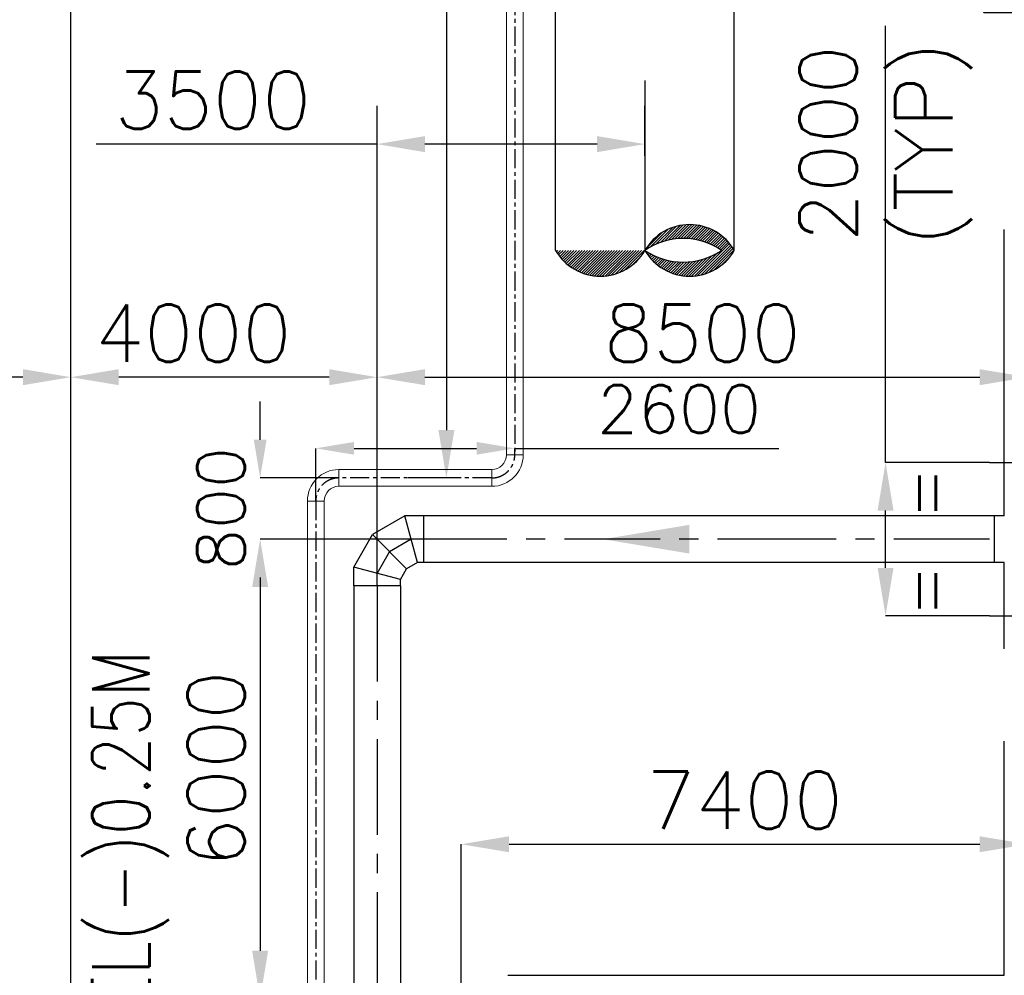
# Model space of a CAD drawing. Header units: inches. Extents: x -341304 to 31571016, y -692717 to 2132253.
# Tile 262 of 279: x 830041 to 842904, y -271579 to -259099. Entities that reach past the tile are written whole.
import ezdxf
from ezdxf.enums import TextEntityAlignment as Align

# ---------------------------------------------------------------- set-up
doc = ezdxf.new("R2010")
doc.units = ezdxf.units.IN
doc.header["$MEASUREMENT"] = 0
doc.linetypes.add('CENTER', pattern=[2, 1.25, -0.25, 0.25, -0.25])
for name, color, linetype in [('0-ACW PIPE', 6, 'Continuous'), ('0-CL', 8, 'CENTER'), ('0-CW GAS CHLORINATION', 30, 'Continuous'), ('acw', 6, 'Continuous'), ('CWPIPE', 3, 'CENTER'), ('ROAD-LEV', 21, 'Continuous'), ('text', 3, 'Continuous')]:
    doc.layers.add(name, color=color, linetype=linetype)
doc.styles.add('ROMANS', font='romans')
doc.dimstyles.new('User600', dxfattribs={"dimscale": 500, "dimtxt": 1.5, "dimasz": 1.25, "dimexe": 1, "dimexo": 1, "dimgap": 0.4, "dimtad": 1, "dimdec": 0, "dimzin": 0, "dimdsep": 46, "dimtxsty": 'ROMANS', "dimcen": 1, "dimclrd": 8, "dimclre": 8, "dimclrt": 3, "dimadec": 0, "dimazin": 0, "dimtfac": 1, "dimtdec": 0, "dimtix": 1, "dimtofl": 0, "dimtmove": 0, "dimatfit": 3, "dimfxl": 1, "dimtolj": 1, "dimtzin": 0, "dimarcsym": 0})

# ---------------------------------------------------------------- blocks, each defined once
blk = doc.blocks.new('*D284')
at = {"color": 8, "lineweight": -2, "transparency": 16777216}
for p, q in [((830709, -265508), (830709, -263768)), ((834084, -263768), (831334, -263768)), ((834709, -266493), (834709, -263768))]:
    blk.add_line(p, q, dxfattribs=at)
at = {"color": 8, "transparency": 16777216}
for points in [[(831334, -263663), (831334, -263872), (830709, -263768)], [(834084, -263663), (834084, -263872), (834709, -263768)]]:
    blk.add_solid(points, dxfattribs=at)
at = {"layer": 'Defpoints', "color": 0, "transparency": 16777216}
for p in [(830709, -263768), (830709, -265508), (834709, -266493)]:
    blk.add_point(p, dxfattribs=at)
at = {"color": 3, "transparency": 16777216, "insert": (832308, -263193), "char_height": 750, "attachment_point": 5, "style": 'ROMANS'}
blk.add_mtext('\\A1;4000', dxfattribs=at)
blk = doc.blocks.new('*D300')
at = {"color": 8, "lineweight": -2, "transparency": 16777216}
for p, q in [((834709, -266494), (834709, -263768)), ((835334, -263768), (842584, -263768)), ((843209, -266494), (843209, -263768))]:
    blk.add_line(p, q, dxfattribs=at)
at = {"color": 8, "transparency": 16777216}
for points in [[(835334, -263663), (835334, -263872), (834709, -263768)], [(842584, -263663), (842584, -263872), (843209, -263768)]]:
    blk.add_solid(points, dxfattribs=at)
at = {"layer": 'Defpoints', "color": 0, "transparency": 16777216}
for p in [(843209, -263768), (834709, -266494), (843209, -266494)]:
    blk.add_point(p, dxfattribs=at)
at = {"color": 3, "transparency": 16777216, "insert": (838959, -263193), "char_height": 750, "attachment_point": 5, "style": 'ROMANS'}
blk.add_mtext('\\A1;8500', dxfattribs=at)
blk = doc.blocks.new('*D151')
at = {"color": 8, "lineweight": -2, "transparency": 16777216}
for p, q in [((835319, -265884), (833182, -265884)), ((833182, -266509), (833182, -271259)), ((836419, -271884), (833182, -271884))]:
    blk.add_line(p, q, dxfattribs=at)
at = {"color": 8, "transparency": 16777216}
for points in [[(833078, -266509), (833287, -266509), (833182, -265884)], [(833078, -271259), (833287, -271259), (833182, -271884)]]:
    blk.add_solid(points, dxfattribs=at)
at = {"layer": 'Defpoints', "color": 0, "transparency": 16777216}
for p in [(835319, -265884), (833182, -271884), (836419, -271884, 0)]:
    blk.add_point(p, dxfattribs=at)
at = {"color": 3, "transparency": 16777216, "insert": (832607, -268884), "char_height": 750, "attachment_point": 5, "rotation": 90, "style": 'ROMANS'}
blk.add_mtext('\\A1;6000', dxfattribs=at)
blk = doc.blocks.new('*D307')
at = {"color": 8, "lineweight": -2, "transparency": 16777216}
for p, q in [((843209, -261772), (843209, -259197)), ((843834, -259197), (845084, -259197)), ((845709, -259371), (845709, -259197))]:
    blk.add_line(p, q, dxfattribs=at)
at = {"color": 8, "transparency": 16777216}
for points in [[(843834, -259093), (843834, -259301), (843209, -259197)], [(845084, -259093), (845084, -259301), (845709, -259197)]]:
    blk.add_solid(points, dxfattribs=at)
at = {"layer": 'Defpoints', "color": 0, "transparency": 16777216}
for p in [(845709, -259197), (845709, -259371), (843209, -261772)]:
    blk.add_point(p, dxfattribs=at)
at = {"color": 3, "transparency": 16777216, "insert": (843834, -258622), "char_height": 750, "attachment_point": 5, "style": 'ROMANS'}
blk.add_mtext('\\A1;2500', dxfattribs=at)
blk = doc.blocks.new('*D158')
at = {"color": 8, "lineweight": -2, "transparency": 16777216}
for p, q in [((841353, -264884), (841353, -259179)), ((842709, -264884), (841353, -264884)), ((841353, -266259), (841353, -265509)), ((842709, -266884), (841353, -266884))]:
    blk.add_line(p, q, dxfattribs=at)
at = {"color": 8, "transparency": 16777216}
for points in [[(841249, -265509), (841457, -265509), (841353, -264884)], [(841249, -266259), (841457, -266259), (841353, -266884)]]:
    blk.add_solid(points, dxfattribs=at)
at = {"layer": 'Defpoints', "color": 0, "transparency": 16777216}
for p in [(842709, -264884), (841353, -266884), (842709, -266884)]:
    blk.add_point(p, dxfattribs=at)
at = {"color": 3, "transparency": 16777216, "insert": (841353, -260719), "char_height": 750, "attachment_point": 5, "rotation": 90, "style": 'ROMANS'}
blk.add_mtext('\\A1;2000\\P(TYP)', dxfattribs=at)
blk = doc.blocks.new('*D159')
at = {"color": 8, "lineweight": -2, "transparency": 16777216}
for p, q in [((815709, -265216), (815709, -263768)), ((830084, -263768), (816334, -263768)), ((830709, -264638), (830709, -263768))]:
    blk.add_line(p, q, dxfattribs=at)
at = {"color": 8, "transparency": 16777216}
for points in [[(816334, -263663), (816334, -263872), (815709, -263768)], [(830084, -263663), (830084, -263872), (830709, -263768)]]:
    blk.add_solid(points, dxfattribs=at)
at = {"layer": 'Defpoints', "color": 0, "transparency": 16777216}
for p in [(815709, -263768), (830709, -264638), (815709, -265216)]:
    blk.add_point(p, dxfattribs=at)
at = {"color": 3, "transparency": 16777216, "insert": (823209, -263193), "char_height": 750, "attachment_point": 5, "style": 'ROMANS'}
blk.add_mtext('\\A1;15000', dxfattribs=at)
blk = doc.blocks.new('*D308')
at = {"color": 8, "lineweight": -2, "transparency": 16777216}
for p, q in [((835809, -272494), (835809, -269867)), ((836434, -269867), (842584, -269867)), ((843209, -270452), (843209, -269867))]:
    blk.add_line(p, q, dxfattribs=at)
at = {"color": 8, "transparency": 16777216}
for points in [[(836434, -269763), (836434, -269971), (835809, -269867)], [(842584, -269763), (842584, -269971), (843209, -269867)]]:
    blk.add_solid(points, dxfattribs=at)
at = {"layer": 'Defpoints', "color": 0, "transparency": 16777216}
for p in [(843209, -269867), (843209, -270452, 0), (835809, -272494, 0)]:
    blk.add_point(p, dxfattribs=at)
at = {"color": 3, "transparency": 16777216, "insert": (839509, -269292), "char_height": 750, "attachment_point": 5, "style": 'ROMANS'}
blk.add_mtext('\\A1;7400', dxfattribs=at)
blk = doc.blocks.new('*D380')
at = {"color": 8, "lineweight": -2, "transparency": 16777216}
for p, q in [((833909, -265385), (833909, -264697)), ((834409, -264697), (836009, -264697)), ((836509, -264782), (836509, -264697)), ((836509, -264697), (839957, -264697))]:
    blk.add_line(p, q, dxfattribs=at)
at = {"color": 8, "transparency": 16777216}
for points in [[(834409, -264613), (834409, -264780), (833909, -264697)], [(836009, -264613), (836009, -264780), (836509, -264697)]]:
    blk.add_solid(points, dxfattribs=at)
at = {"layer": 'Defpoints', "color": 0, "transparency": 16777216}
for p in [(836509, -264697), (836509, -264782, 0), (833909, -265385, 0)]:
    blk.add_point(p, dxfattribs=at)
at = {"color": 3, "transparency": 16777216, "insert": (838656, -264184), "char_height": 625, "attachment_point": 5, "style": 'ROMANS'}
blk.add_mtext('\\A1;2600', dxfattribs=at)
blk = doc.blocks.new('*D381')
at = {"color": 8, "lineweight": -2, "transparency": 16777216}
for p, q in [((836314, -246084), (835115, -246084)), ((835615, -246709), (835615, -264459)), ((835644, -265084), (835115, -265084))]:
    blk.add_line(p, q, dxfattribs=at)
at = {"color": 8, "transparency": 16777216}
for points in [[(835511, -246709), (835720, -246709), (835615, -246084)], [(835511, -264459), (835720, -264459), (835615, -265084)]]:
    blk.add_solid(points, dxfattribs=at)
at = {"layer": 'Defpoints', "color": 0, "transparency": 16777216}
for p in [(836814, -246084), (835615, -265084), (836144, -265084, 0)]:
    blk.add_point(p, dxfattribs=at)
at = {"color": 3, "transparency": 16777216, "insert": (835040, -255584), "char_height": 750, "attachment_point": 5, "rotation": 90, "style": 'ROMANS'}
blk.add_mtext('\\A1;19000', dxfattribs=at)
blk = doc.blocks.new('*D382')
at = {"color": 8, "lineweight": -2, "transparency": 16777216}
for p, q in [((833182, -264584), (833182, -264084)), ((834211, -265084), (833182, -265084)), ((834251, -265884), (833182, -265884)), ((833182, -266384), (833182, -266884))]:
    blk.add_line(p, q, dxfattribs=at)
at = {"color": 8, "transparency": 16777216}
for points in [[(833099, -264584), (833266, -264584), (833182, -265084)], [(833099, -266384), (833266, -266384), (833182, -265884)]]:
    blk.add_solid(points, dxfattribs=at)
at = {"layer": 'Defpoints', "color": 0, "transparency": 16777216}
for p in [(834211, -265084, 0), (833182, -265884), (834251, -265884)]:
    blk.add_point(p, dxfattribs=at)
at = {"color": 3, "transparency": 16777216, "insert": (832670, -265484), "char_height": 625, "attachment_point": 5, "rotation": 90, "style": 'ROMANS'}
blk.add_mtext('\\A1;800', dxfattribs=at)
blk = doc.blocks.new('*D385')
at = {"color": 8, "lineweight": -2, "transparency": 16777216}
for p, q in [((834709, -265994), (834709, -260224)), ((838209, -260875), (838209, -260224)), ((834709, -260724), (831042, -260724)), ((837584, -260724), (835334, -260724))]:
    blk.add_line(p, q, dxfattribs=at)
at = {"color": 8, "transparency": 16777216}
for points in [[(835334, -260620), (835334, -260829), (834709, -260724)], [(837584, -260620), (837584, -260829), (838209, -260724)]]:
    blk.add_solid(points, dxfattribs=at)
at = {"layer": 'Defpoints', "color": 0, "transparency": 16777216}
for p in [(838209, -260724), (838209, -261375), (834709, -266494)]:
    blk.add_point(p, dxfattribs=at)
at = {"color": 3, "transparency": 16777216, "insert": (832563, -260149), "char_height": 750, "attachment_point": 5, "style": 'ROMANS'}
blk.add_mtext('\\A1;3500', dxfattribs=at)

msp = doc.modelspace()

# ---------------------------------------------------------------- hatches: boundary and pattern name
at = {"layer": 'CWPIPE', "linetype": 'Continuous'}
h = msp.add_hatch(dxfattribs=at)
h.set_pattern_fill('ANSI31', color=1, scale=200)
h.set_pattern_definition([(45, (2689203.895, -199311.802), (-17.67766953, 17.67766953), [])])
edge = h.paths.add_edge_path()
edge.add_arc((837625.6, -261776), 673.7, 209.94114, 330.05886)
edge.add_arc((838793.1, -261776), 673.7, 209.94114, 330.05886)
edge.add_arc((838793.1, -262448.5), 673.7, 29.94114, 150.05886)
edge.add_arc((838709.7, -261372.6), 893, 235.92214, 304.07786)
edge.add_arc((838709.7, -262829.9), 874.9, 55.11637, 124.88363)

# ---------------------------------------------------------------- linework, layer by layer
at = {"layer": '0-ACW PIPE', "lineweight": -3}
msp.add_solid([(838788.3, -266071), (838788.3, -265696), (837663.3, -265883.5)], dxfattribs=at)
at = {"layer": '0-CL', "lineweight": -3, "ltscale": 200}
for p, q in [((836509.4, -246388.5, 0), (836509.4, -264782.2, 0)), ((836208, -265083.5, 0), (834210.7, -265083.5, 0)), ((833909.4, -265384.9, 0), (833909.4, -279674.5, 0))]:
    msp.add_line(p, q, dxfattribs=at)
at = {"layer": '0-CL', "lineweight": -3, "ltscale": 2000}
for p, q in [((838209.4, -259891.8), (838209.4, -262112.3)), ((835319.4, -265883.5), (834709.4, -265883.5)), ((834709.4, -266493.5), (834709.4, -265883.5)), ((835155.9, -265883.5), (834872.8, -266047)), ((834709.4, -266330.1), (834872.8, -266047))]:
    msp.add_line(p, q, dxfattribs=at)
at = {"layer": '0-CL', "lineweight": -3, "ltscale": 1000}
for p, q in [((842709.4, -264883.5), (853709.4, -264883.5)), ((840407.2, -265883.5), (834919.4, -265883.5)), ((842709.4, -265883.5), (839768.6, -265883.5)), ((834709.4, -266493.5), (834709.4, -278073.5)), ((842709.4, -266883.5), (853709.4, -266883.5))]:
    msp.add_line(p, q, dxfattribs=at)
at = {"layer": '0-CL', "lineweight": -3, "ltscale": 200}
for centre, start, end in [((836208, -264782.2, 0), 270, 0), ((834210.7, -265384.9, 0), 90, 180)]:
    msp.add_arc(centre, 301.3, start, end, dxfattribs=at)
at = {"layer": '0-CW GAS CHLORINATION', "linetype": 'Continuous', "lineweight": 9, "ltscale": 2500}
for p, q in [((836399.8, -246388.5, 0), (836399.8, -264782.2, 0)), ((836618.9, -246388.5, 0), (836618.9, -264782.2, 0)), ((836399.8, -264782.2, 0), (836618.9, -264782.2, 0)), ((836208, -264974, 0), (834210.7, -264974, 0)), ((834210.7, -265193.1, 0), (834210.7, -264974, 0)), ((836208, -264974, 0), (836208, -265193.1, 0)), ((836208, -265193.1, 0), (834210.7, -265193.1, 0)), ((833799.8, -265384.9, 0), (833799.8, -277180.2, 0)), ((834018.9, -265384.9, 0), (833799.8, -265384.9, 0)), ((834018.9, -265384.9, 0), (834018.9, -276865.1, 0))]:
    msp.add_line(p, q, dxfattribs=at)
for centre, radius, start, end in [((836208, -264782.2, 0), 410.9, 270, 0), ((836208, -264782.2, 0), 191.8, 270, 0), ((834210.7, -265384.9, 0), 410.9, 90, 180), ((834210.7, -265384.9, 0), 191.8, 90, 180)]:
    msp.add_arc(centre, radius, start, end, dxfattribs=at)
at = {"layer": 'acw', "color": 6, "linetype": 'Continuous', "ltscale": 100}
for p, q in [((842904.4, -265578.5), (842904.4, -261838.9)), ((835074.2, -265578.5), (834649.5, -265823.7)), ((835319.4, -265578.5), (835074.2, -265578.5)), ((835237.6, -266188.5), (835074.2, -265578.5)), ((842904.4, -265578.5), (835319.4, -265578.5)), ((835319.4, -266188.5), (835319.4, -265578.5)), ((842777.4, -266188.5, 0), (842777.4, -265578.5, 0)), ((834404.4, -266248.3), (834649.5, -265823.7)), ((835096.1, -266270.2), (834649.5, -265823.7)), ((834404.4, -266493.5), (834404.4, -266248.3)), ((835014.4, -266411.8), (834404.4, -266248.3)), ((835014.4, -266411.8), (835096.1, -266270.2)), ((835237.6, -266188.5), (835096.1, -266270.2)), ((835319.4, -266188.5), (835237.6, -266188.5)), ((842904.4, -266188.5), (835319.4, -266188.5)), ((842904.4, -267314.9), (842904.4, -266188.5)), ((834404.4, -266492.9), (834404.4, -276957.8)), ((835014.4, -266493.5), (834404.4, -266493.5)), ((835014.4, -266493.5), (835014.4, -266411.8)), ((835014.4, -266492.9), (835014.4, -277104.4)), ((842904.4, -271578.5), (842904.4, -268522)), ((836419.4, -271578.5, 0), (842904.4, -271578.5, 0))]:
    msp.add_line(p, q, dxfattribs=at)
at = {"layer": 'CWPIPE', "color": 1, "linetype": 'Continuous'}
for p, q in [((837041.9, -262112.3), (837041.9, -246193.1)), ((839376.9, -262112.3), (839376.9, -246193.1))]:
    msp.add_line(p, q, dxfattribs=at)
msp.add_lwpolyline([(837041.9, -262112.3, 0.5780353), (838209.4, -262112.3, 0.5780353), (839376.9, -262112.3, 0.5780353), (838209.4, -262112.3, 0.3064738), (839210.1, -262112.3, 0.3141826), (838209.4, -262112.3, 0.3141826)], format="xyb", dxfattribs=at)
at = {"layer": 'ROAD-LEV'}
msp.add_line((830709.4, -274805.7), (830709.4, -228025.6), dxfattribs=at)

# ---------------------------------------------------------------- texts
at = {"layer": 'text', "lineweight": 25, "style": 'ROMANS', "width": 0.8}
for p in [(842224.9, -265616.2, -22858.2), (842224.9, -266892.5, -22858.2)]:
    msp.add_text('=', height=750, rotation=90, dxfattribs=at).set_placement(p)
msp.add_text('C.L EL(-)0.25M', height=750, rotation=90, dxfattribs=at).set_placement((831363.3, -270517.2, 117923.2), align=Align.MIDDLE_CENTER)
at = {"layer": 'text', "insert": (442045.9, -259622.2), "char_height": 500, "width": 4301.368, "attachment_point": 1, "style": 'ROMANS'}
msp.add_mtext('\\pi45.922;{\\W0.8;GAS CYLINDER \\P\\pi1379.3;ROOM}', dxfattribs=at)

# ---------------------------------------------------------------- dimensions: what is measured, and where the dimension line sits
at = {"color": 230}
dim = msp.add_linear_dim(base=(835615.4, -265083.5), p1=(836814.4, -246083.5), p2=(836144.2, -265083.5, 0), angle=90, dimstyle='User600', dxfattribs=at)
dim.commit()
dim.dimension.update_dxf_attribs({"geometry": '*D381', "text_midpoint": (835040.4, -255583.5)})
for base, p1, p2, picture, middle in [((845709.4, -259197.2), (843209.4, -261772), (845709.4, -259370.6), '*D307', (843834.4, -259197.2)), ((830709.4, -263767.6), (834709.4, -266492.9), (830709.4, -265507.9), '*D284', (832308.1, -263767.6))]:
    dim = msp.add_linear_dim(base=base, p1=p1, p2=p2, dimstyle='User600', override={"dimexe": 0, "dimexo": 0})
    dim.commit()
    dim.dimension.update_dxf_attribs({"geometry": picture, "text_midpoint": middle, "dimtype": 160})
dim = msp.add_linear_dim(base=(841353.2, -266883.5), p1=(842709.4, -264883.5), p2=(842709.4, -266883.5), angle=90, text='<>\\X(TYP)', dimstyle='User600', override={"dimexe": 0, "dimexo": 0})
dim.commit()
dim.dimension.update_dxf_attribs({"geometry": '*D158', "text_midpoint": (841353.2, -260718.6), "dimtype": 160})
dim = msp.add_linear_dim(base=(838209.4, -260724.4), p1=(834709.4, -266493.5), p2=(838209.4, -261374.9), dimstyle='User600', dxfattribs=at)
dim.commit()
dim.dimension.update_dxf_attribs({"geometry": '*D385', "text_midpoint": (832562.9, -260724.4), "dimtype": 160})
for base, p1, p2, picture, middle in [((815709.4, -263767.6), (830709.4, -264637.8), (815709.4, -265216.2), '*D159', (823209.4, -263192.6)), ((843209.4, -269867.2), (835809.4, -272493.5, 0), (843209.4, -270451.5, 0), '*D308', (839509.4, -269292.2))]:
    dim = msp.add_linear_dim(base=base, p1=p1, p2=p2, dimstyle='User600', override={"dimexe": 0, "dimexo": 0})
    dim.commit()
    dim.dimension.update_dxf_attribs({"geometry": picture, "text_midpoint": middle})
dim = msp.add_aligned_dim(p1=(834709.4, -266493.5), p2=(843209.4, -266493.5), distance=2725.9, dimstyle='User600', override={"dimexe": 0, "dimexo": 0})
dim.commit()
dim.dimension.update_dxf_attribs({"geometry": '*D300', "text_midpoint": (838959.4, -263192.6)})
dim = msp.add_linear_dim(base=(836509.4, -264696.8), p1=(833909.4, -265384.9, 0), p2=(836509.4, -264782.2, 0), dimstyle='User600', override={"dimtxt": 1.25, "dimasz": 1, "dimexe": 0, "dimexo": 0}, dxfattribs=at)
dim.commit()
dim.dimension.update_dxf_attribs({"geometry": '*D380', "text_midpoint": (838655.8, -264696.8), "dimtype": 160})
dim = msp.add_linear_dim(base=(833182.4, -265883.5), p1=(834210.7, -265083.5, 0), p2=(834250.9, -265883.5), angle=90, dimstyle='User600', override={"dimtxt": 1.25, "dimasz": 1, "dimexe": 0, "dimexo": 0}, dxfattribs=at)
dim.commit()
dim.dimension.update_dxf_attribs({"geometry": '*D382', "text_midpoint": (832669.9, -265483.5)})
dim = msp.add_linear_dim(base=(833182.4, -271883.5), p1=(835319.4, -265883.5), p2=(836419.4, -271883.5, 0), angle=90, dimstyle='User600', override={"dimexe": 0, "dimexo": 0})
dim.commit()
dim.dimension.update_dxf_attribs({"geometry": '*D151', "text_midpoint": (832607.4, -268883.5)})

doc.saveas('drawing.dxf')
